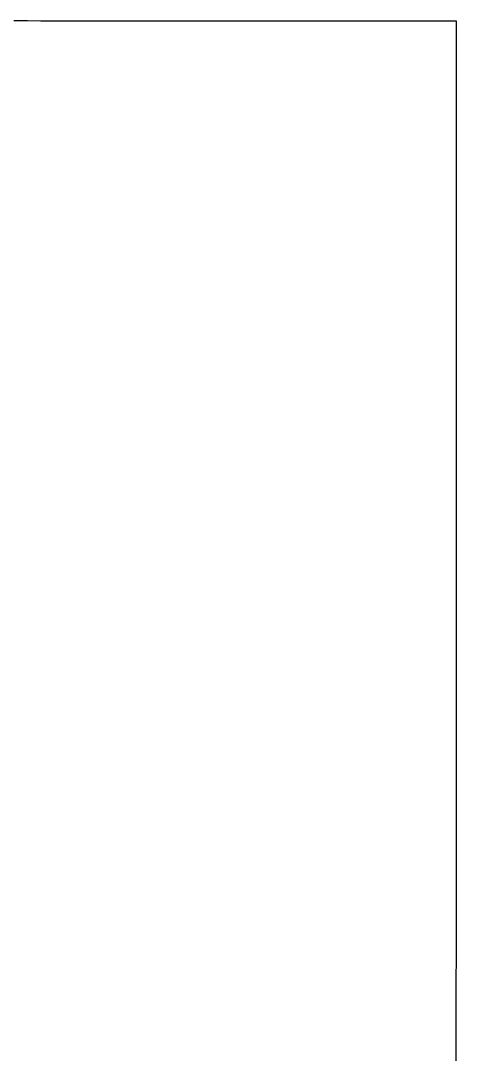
# Model space of a CAD drawing. Extents: x -7.3 to 34, y 0 to 22.
# Drawn here: x 33.18739 to 33.20225, y 3.90405 to 3.93929 of the extents above; entities that cross this region are included whole.
import ezdxf

# ---------------------------------------------------------------- set-up
doc = ezdxf.new("R2010")
doc.units = 0
doc.layers.add('SH_Data', color=7, linetype='Continuous')

msp = doc.modelspace()

# ---------------------------------------------------------------- linework, layer by layer
at = {"layer": 'SH_Data'}
for p, q in [((33.187154, 3.939289), (33.187616, 3.939289)), ((33.187616, 3.939289), (33.188076, 3.939288)), ((33.188076, 3.939288), (33.188533, 3.939288)), ((33.188533, 3.939288), (33.188988, 3.939288)), ((33.188988, 3.939288), (33.189439, 3.939288)), ((33.189439, 3.939288), (33.189886, 3.939288)), ((33.189886, 3.939288), (33.19033, 3.939288)), ((33.19033, 3.939288), (33.19077, 3.939287)), ((33.19077, 3.939287), (33.191206, 3.939287)), ((33.191206, 3.939287), (33.191637, 3.939287)), ((33.191637, 3.939287), (33.191851, 3.939287)), ((33.191851, 3.939287), (33.192063, 3.939287)), ((33.192063, 3.939287), (33.192275, 3.939287)), ((33.192275, 3.939287), (33.192485, 3.939287)), ((33.192485, 3.939287), (33.192694, 3.939287)), ((33.192694, 3.939287), (33.192901, 3.939287)), ((33.192901, 3.939287), (33.193107, 3.939287)), ((33.193107, 3.939287), (33.193312, 3.939287)), ((33.193312, 3.939287), (33.193515, 3.939286)), ((33.193515, 3.939286), (33.193717, 3.939286)), ((33.193717, 3.939286), (33.193917, 3.939286)), ((33.193917, 3.939286), (33.194115, 3.939286)), ((33.194115, 3.939286), (33.194313, 3.939286)), ((33.194313, 3.939286), (33.194508, 3.939286)), ((33.194508, 3.939286), (33.194702, 3.939286)), ((33.194702, 3.939286), (33.194894, 3.939286)), ((33.194894, 3.939286), (33.195084, 3.939286)), ((33.195084, 3.939286), (33.195273, 3.939286)), ((33.195273, 3.939286), (33.19546, 3.939286)), ((33.19546, 3.939286), (33.195645, 3.939286)), ((33.195645, 3.939286), (33.195828, 3.939286)), ((33.195828, 3.939286), (33.19601, 3.939286)), ((33.19601, 3.939286), (33.196189, 3.939285)), ((33.196189, 3.939285), (33.196367, 3.939285)), ((33.196367, 3.939285), (33.196543, 3.939285)), ((33.196543, 3.939285), (33.196716, 3.939285)), ((33.196716, 3.939285), (33.196888, 3.939285)), ((33.196888, 3.939285), (33.197057, 3.939285)), ((33.197057, 3.939285), (33.197225, 3.939285)), ((33.197225, 3.939285), (33.19739, 3.939285)), ((33.19739, 3.939285), (33.197553, 3.939285)), ((33.197553, 3.939285), (33.197714, 3.939285)), ((33.197714, 3.939285), (33.197873, 3.939285)), ((33.197873, 3.939285), (33.198029, 3.939285)), ((33.198029, 3.939285), (33.198183, 3.939285)), ((33.198183, 3.939285), (33.198335, 3.939285)), ((33.198335, 3.939285), (33.198485, 3.939285)), ((33.198485, 3.939285), (33.198632, 3.939285)), ((33.198632, 3.939285), (33.198776, 3.939285)), ((33.198776, 3.939285), (33.198918, 3.939284)), ((33.198918, 3.939284), (33.199058, 3.939284)), ((33.199058, 3.939284), (33.199195, 3.939284)), ((33.199195, 3.939284), (33.19933, 3.939284)), ((33.19933, 3.939284), (33.199462, 3.939284)), ((33.199462, 3.939284), (33.199591, 3.939284)), ((33.199591, 3.939284), (33.199718, 3.939284)), ((33.199718, 3.939284), (33.199842, 3.939284)), ((33.199842, 3.939284), (33.199964, 3.939284)), ((33.199964, 3.939284), (33.200082, 3.939284)), ((33.200082, 3.939284), (33.200198, 3.939284)), ((33.200198, 3.939284), (33.200311, 3.939284)), ((33.200311, 3.939284), (33.200421, 3.939284)), ((33.200421, 3.939284), (33.200529, 3.939284)), ((33.200529, 3.939284), (33.200633, 3.939284)), ((33.200633, 3.939284), (33.200735, 3.939284)), ((33.200735, 3.939284), (33.200833, 3.939284)), ((33.200833, 3.939284), (33.200929, 3.939284)), ((33.200929, 3.939284), (33.201021, 3.939284)), ((33.201021, 3.939284), (33.20111, 3.939284)), ((33.20111, 3.939284), (33.201197, 3.939284)), ((33.201197, 3.939284), (33.20128, 3.939284)), ((33.20128, 3.939284), (33.20136, 3.939284)), ((33.20136, 3.939284), (33.201436, 3.939284)), ((33.201436, 3.939284), (33.20151, 3.939284)), ((33.20151, 3.939284), (33.20158, 3.939283)), ((33.20158, 3.939283), (33.201647, 3.939283)), ((33.201647, 3.939283), (33.201711, 3.939283)), ((33.201711, 3.939283), (33.201771, 3.939283)), ((33.201771, 3.939283), (33.201828, 3.939283)), ((33.201828, 3.939283), (33.201881, 3.939283)), ((33.201881, 3.939283), (33.201931, 3.939283)), ((33.201931, 3.939283), (33.201978, 3.939283)), ((33.201978, 3.939283), (33.202021, 3.939283)), ((33.202021, 3.939283), (33.20206, 3.939283)), ((33.20206, 3.939283), (33.202096, 3.939283)), ((33.202096, 3.939283), (33.202128, 3.939283)), ((33.202128, 3.939283), (33.202156, 3.939283)), ((33.202156, 3.939283), (33.202181, 3.939283)), ((33.202181, 3.939283), (33.202202, 3.939283)), ((33.202202, 3.939283), (33.202219, 3.939283)), ((33.202219, 3.939283), (33.202233, 3.939283)), ((33.202233, 3.939283), (33.202243, 3.939283)), ((33.202243, 3.939283), (33.202248, 3.939283)), ((33.202248, 3.939283), (33.20225, 3.939283)), ((33.20225, 3.939283), (33.20225, 3.939282)), ((33.20225, 3.939282), (33.20225, 3.93928)), ((33.20225, 3.93928), (33.20225, 3.939276)), ((33.20225, 3.939276), (33.20225, 3.939271)), ((33.20225, 3.939271), (33.20225, 3.939264)), ((33.20225, 3.939264), (33.20225, 3.939256)), ((33.20225, 3.939256), (33.20225, 3.939247)), ((33.20225, 3.939247), (33.20225, 3.939235)), ((33.20225, 3.939235), (33.20225, 3.939223)), ((33.20225, 3.939223), (33.20225, 3.939209)), ((33.20225, 3.939209), (33.20225, 3.939193)), ((33.20225, 3.939193), (33.20225, 3.939176)), ((33.20225, 3.939176), (33.20225, 3.939158)), ((33.20225, 3.939158), (33.20225, 3.939138)), ((33.20225, 3.939138), (33.20225, 3.939117)), ((33.20225, 3.939117), (33.20225, 3.939094)), ((33.20225, 3.939094), (33.20225, 3.93907)), ((33.20225, 3.93907), (33.20225, 3.939044)), ((33.20225, 3.939044), (33.20225, 3.939018)), ((33.20225, 3.939018), (33.20225, 3.938989)), ((33.20225, 3.938989), (33.20225, 3.93896)), ((33.20225, 3.93896), (33.20225, 3.938929)), ((33.20225, 3.938929), (33.20225, 3.938896)), ((33.20225, 3.938896), (33.20225, 3.938862)), ((33.20225, 3.938862), (33.20225, 3.938827)), ((33.20225, 3.938827), (33.20225, 3.938791)), ((33.20225, 3.938791), (33.20225, 3.938753)), ((33.20225, 3.938753), (33.20225, 3.938714)), ((33.20225, 3.938714), (33.20225, 3.938673)), ((33.20225, 3.938673), (33.20225, 3.938631)), ((33.20225, 3.938631), (33.20225, 3.938588)), ((33.20225, 3.938588), (33.20225, 3.938544)), ((33.20225, 3.938544), (33.20225, 3.938498)), ((33.20225, 3.938498), (33.20225, 3.938451)), ((33.20225, 3.938451), (33.20225, 3.938402)), ((33.20225, 3.938402), (33.20225, 3.938353)), ((33.20225, 3.938353), (33.20225, 3.938302)), ((33.20225, 3.938302), (33.20225, 3.938249)), ((33.20225, 3.938249), (33.20225, 3.938196)), ((33.20225, 3.938196), (33.20225, 3.938141)), ((33.20225, 3.938141), (33.20225, 3.938085)), ((33.20225, 3.938085), (33.20225, 3.938028)), ((33.20225, 3.938028), (33.20225, 3.937969)), ((33.20225, 3.937969), (33.20225, 3.937909)), ((33.20225, 3.937909), (33.20225, 3.937848)), ((33.20225, 3.937848), (33.20225, 3.937786)), ((33.20225, 3.937786), (33.20225, 3.937722)), ((33.20225, 3.937722), (33.20225, 3.937658)), ((33.20225, 3.937658), (33.20225, 3.937592)), ((33.20225, 3.937592), (33.20225, 3.937525)), ((33.20225, 3.937525), (33.20225, 3.937456)), ((33.20225, 3.937456), (33.20225, 3.937387)), ((33.20225, 3.937387), (33.20225, 3.937316)), ((33.20225, 3.937316), (33.20225, 3.937244)), ((33.20225, 3.937244), (33.20225, 3.937097)), ((33.20225, 3.937097), (33.20225, 3.936945)), ((33.20225, 3.936945), (33.20225, 3.936788)), ((33.20225, 3.936788), (33.202249, 3.936627)), ((33.202249, 3.936627), (33.202249, 3.936462)), ((33.202249, 3.936462), (33.202249, 3.936292)), ((33.202249, 3.936292), (33.202249, 3.936117)), ((33.202249, 3.936117), (33.202249, 3.935939)), ((33.202249, 3.935939), (33.202249, 3.935756)), ((33.202249, 3.935756), (33.202249, 3.935569)), ((33.202249, 3.935569), (33.202249, 3.935377)), ((33.202249, 3.935377), (33.202249, 3.935182)), ((33.202249, 3.935182), (33.202249, 3.934982)), ((33.202249, 3.934982), (33.202249, 3.934778)), ((33.202249, 3.934778), (33.202249, 3.934571)), ((33.202249, 3.934571), (33.202249, 3.934359)), ((33.202249, 3.934359), (33.202249, 3.934143)), ((33.202249, 3.934143), (33.202248, 3.933924)), ((33.202248, 3.933924), (33.202248, 3.933701)), ((33.202248, 3.933701), (33.202248, 3.933474)), ((33.202248, 3.933474), (33.202248, 3.933243)), ((33.202248, 3.933243), (33.202248, 3.933009)), ((33.202248, 3.933009), (33.202248, 3.932771)), ((33.202248, 3.932771), (33.202248, 3.93253)), ((33.202248, 3.93253), (33.202248, 3.932285)), ((33.202248, 3.932285), (33.202248, 3.932037)), ((33.202248, 3.932037), (33.202248, 3.931785)), ((33.202248, 3.931531), (33.202247, 3.931272)), ((33.202248, 3.931785), (33.202248, 3.931531)), ((33.202247, 3.931272), (33.202247, 3.931011)), ((33.202247, 3.931011), (33.202247, 3.930746)), ((33.202247, 3.930746), (33.202247, 3.930478)), ((33.202247, 3.930478), (33.202247, 3.930207)), ((33.202247, 3.930207), (33.202247, 3.929933)), ((33.202247, 3.929933), (33.202247, 3.929657)), ((33.202247, 3.929657), (33.202247, 3.929377)), ((33.202247, 3.929377), (33.202247, 3.929094)), ((33.202247, 3.929094), (33.202247, 3.928808)), ((33.202247, 3.928808), (33.202246, 3.92852)), ((33.202246, 3.92852), (33.202246, 3.928229)), ((33.202246, 3.928229), (33.202246, 3.927935)), ((33.202246, 3.927935), (33.202246, 3.927639)), ((33.202246, 3.927639), (33.202246, 3.92734)), ((33.202246, 3.92734), (33.202246, 3.927038)), ((33.202246, 3.927038), (33.202246, 3.926734)), ((33.202246, 3.926734), (33.202246, 3.926428)), ((33.202246, 3.926428), (33.202246, 3.926119)), ((33.202246, 3.926119), (33.202245, 3.925808)), ((33.202245, 3.925808), (33.202245, 3.925495)), ((33.202245, 3.925495), (33.202245, 3.925179)), ((33.202245, 3.925179), (33.202245, 3.924861)), ((33.202245, 3.924861), (33.202245, 3.924541)), ((33.202245, 3.924541), (33.202245, 3.924219)), ((33.202245, 3.924219), (33.202245, 3.923895)), ((33.202245, 3.923895), (33.202245, 3.923569)), ((33.202245, 3.923569), (33.202245, 3.923241)), ((33.202245, 3.923241), (33.202244, 3.922911)), ((33.202244, 3.922911), (33.202244, 3.922579)), ((33.202244, 3.922579), (33.202244, 3.922246)), ((33.202244, 3.922246), (33.202244, 3.921911)), ((33.202244, 3.921911), (33.202244, 3.921574)), ((33.202244, 3.921574), (33.202244, 3.921235)), ((33.202244, 3.921235), (33.202244, 3.920895)), ((33.202244, 3.920895), (33.202244, 3.920554)), ((33.202244, 3.920554), (33.202243, 3.92021)), ((33.202243, 3.92021), (33.202243, 3.919866)), ((33.202243, 3.919866), (33.202243, 3.91952)), ((33.202243, 3.91952), (33.202243, 3.919173)), ((33.202243, 3.919173), (33.202243, 3.918824)), ((33.202243, 3.918824), (33.202243, 3.918474)), ((33.202243, 3.918474), (33.202243, 3.918124)), ((33.202243, 3.918124), (33.202242, 3.917418)), ((33.202242, 3.917418), (33.202242, 3.916709)), ((33.202242, 3.916709), (33.202242, 3.915996)), ((33.202242, 3.915996), (33.202242, 3.91528)), ((33.202242, 3.91528), (33.202241, 3.91456)), ((33.202241, 3.91456), (33.202241, 3.913839)), ((33.202241, 3.913839), (33.202241, 3.913115)), ((33.202241, 3.913115), (33.20224, 3.912389)), ((33.20224, 3.912389), (33.20224, 3.911663)), ((33.20224, 3.911663), (33.20224, 3.910207)), ((33.20224, 3.910207), (33.202239, 3.90875)), ((33.202239, 3.90875), (33.202239, 3.907297)), ((33.202239, 3.907297), (33.202238, 3.906572)), ((33.202238, 3.906572), (33.202238, 3.905849)), ((33.202238, 3.905849), (33.202238, 3.905129)), ((33.202238, 3.905129), (33.202238, 3.904411)), ((33.202238, 3.904411), (33.202237, 3.903697))]:
    msp.add_line(p, q, dxfattribs=at)
msp.add_lwpolyline([(33.187154, 3.939289), (33.187616, 3.939289), (33.188076, 3.939288), (33.188533, 3.939288), (33.188988, 3.939288), (33.189439, 3.939288), (33.189886, 3.939288), (33.19033, 3.939288), (33.19077, 3.939287), (33.191206, 3.939287), (33.191637, 3.939287), (33.191851, 3.939287), (33.192063, 3.939287), (33.192275, 3.939287), (33.192485, 3.939287), (33.192694, 3.939287), (33.192901, 3.939287), (33.193107, 3.939287), (33.193312, 3.939287), (33.193515, 3.939286), (33.193717, 3.939286), (33.193917, 3.939286), (33.194115, 3.939286), (33.194313, 3.939286), (33.194508, 3.939286), (33.194702, 3.939286), (33.194894, 3.939286), (33.195084, 3.939286), (33.195273, 3.939286), (33.19546, 3.939286), (33.195645, 3.939286), (33.195828, 3.939286), (33.19601, 3.939286), (33.196189, 3.939285), (33.196367, 3.939285), (33.196543, 3.939285), (33.196716, 3.939285), (33.196888, 3.939285), (33.197057, 3.939285), (33.197225, 3.939285), (33.19739, 3.939285), (33.197553, 3.939285), (33.197714, 3.939285), (33.197873, 3.939285), (33.198029, 3.939285), (33.198183, 3.939285), (33.198335, 3.939285), (33.198485, 3.939285), (33.198632, 3.939285), (33.198776, 3.939285), (33.198918, 3.939284), (33.199058, 3.939284), (33.199195, 3.939284), (33.19933, 3.939284), (33.199462, 3.939284), (33.199591, 3.939284), (33.199718, 3.939284), (33.199842, 3.939284), (33.199964, 3.939284), (33.200082, 3.939284), (33.200198, 3.939284), (33.200311, 3.939284), (33.200421, 3.939284), (33.200529, 3.939284), (33.200633, 3.939284), (33.200735, 3.939284), (33.200833, 3.939284), (33.200929, 3.939284), (33.201021, 3.939284), (33.20111, 3.939284), (33.201197, 3.939284), (33.20128, 3.939284), (33.20136, 3.939284), (33.201436, 3.939284), (33.20151, 3.939284), (33.20158, 3.939283), (33.201647, 3.939283), (33.201711, 3.939283), (33.201771, 3.939283), (33.201828, 3.939283), (33.201881, 3.939283), (33.201931, 3.939283), (33.201978, 3.939283), (33.202021, 3.939283), (33.20206, 3.939283), (33.202096, 3.939283), (33.202128, 3.939283), (33.202156, 3.939283), (33.202181, 3.939283), (33.202202, 3.939283), (33.202219, 3.939283), (33.202233, 3.939283), (33.202243, 3.939283), (33.202248, 3.939283), (33.20225, 3.939283), (33.20225, 3.939282), (33.20225, 3.93928), (33.20225, 3.939276), (33.20225, 3.939271), (33.20225, 3.939264), (33.20225, 3.939256), (33.20225, 3.939247), (33.20225, 3.939235), (33.20225, 3.939223), (33.20225, 3.939209), (33.20225, 3.939193), (33.20225, 3.939176), (33.20225, 3.939158), (33.20225, 3.939138), (33.20225, 3.939117), (33.20225, 3.939094), (33.20225, 3.93907), (33.20225, 3.939044), (33.20225, 3.939018), (33.20225, 3.938989), (33.20225, 3.93896), (33.20225, 3.938929), (33.20225, 3.938896), (33.20225, 3.938862), (33.20225, 3.938827), (33.20225, 3.938791), (33.20225, 3.938753), (33.20225, 3.938714), (33.20225, 3.938673), (33.20225, 3.938631), (33.20225, 3.938588), (33.20225, 3.938544), (33.20225, 3.938498), (33.20225, 3.938451), (33.20225, 3.938402), (33.20225, 3.938353), (33.20225, 3.938302), (33.20225, 3.938249), (33.20225, 3.938196), (33.20225, 3.938141), (33.20225, 3.938085), (33.20225, 3.938028), (33.20225, 3.937969), (33.20225, 3.937909), (33.20225, 3.937848), (33.20225, 3.937786), (33.20225, 3.937722), (33.20225, 3.937658), (33.20225, 3.937592), (33.20225, 3.937525), (33.20225, 3.937456), (33.20225, 3.937387), (33.20225, 3.937316), (33.20225, 3.937244), (33.20225, 3.937097), (33.20225, 3.936945), (33.20225, 3.936788), (33.202249, 3.936627), (33.202249, 3.936462), (33.202249, 3.936292), (33.202249, 3.936117), (33.202249, 3.935939), (33.202249, 3.935756), (33.202249, 3.935569), (33.202249, 3.935377), (33.202249, 3.935182), (33.202249, 3.934982), (33.202249, 3.934778), (33.202249, 3.934571), (33.202249, 3.934359), (33.202249, 3.934143), (33.202248, 3.933924), (33.202248, 3.933701), (33.202248, 3.933474), (33.202248, 3.933243), (33.202248, 3.933009), (33.202248, 3.932771), (33.202248, 3.93253), (33.202248, 3.932285), (33.202248, 3.932037), (33.202248, 3.931785), (33.202248, 3.931531), (33.202247, 3.931272), (33.202247, 3.931011), (33.202247, 3.930746), (33.202247, 3.930478), (33.202247, 3.930207), (33.202247, 3.929933), (33.202247, 3.929657), (33.202247, 3.929377), (33.202247, 3.929094), (33.202247, 3.928808), (33.202246, 3.92852), (33.202246, 3.928229), (33.202246, 3.927935), (33.202246, 3.927639), (33.202246, 3.92734), (33.202246, 3.927038), (33.202246, 3.926734), (33.202246, 3.926428), (33.202246, 3.926119), (33.202245, 3.925808), (33.202245, 3.925495), (33.202245, 3.925179), (33.202245, 3.924861), (33.202245, 3.924541), (33.202245, 3.924219), (33.202245, 3.923895), (33.202245, 3.923569), (33.202245, 3.923241), (33.202244, 3.922911), (33.202244, 3.922579), (33.202244, 3.922246), (33.202244, 3.921911), (33.202244, 3.921574), (33.202244, 3.921235), (33.202244, 3.920895), (33.202244, 3.920554), (33.202243, 3.92021), (33.202243, 3.919866), (33.202243, 3.91952), (33.202243, 3.919173), (33.202243, 3.918824), (33.202243, 3.918474), (33.202243, 3.918124), (33.202242, 3.917418), (33.202242, 3.916709), (33.202242, 3.915996), (33.202242, 3.91528), (33.202241, 3.91456), (33.202241, 3.913839), (33.202241, 3.913115), (33.20224, 3.912389), (33.20224, 3.911663), (33.20224, 3.910207), (33.202239, 3.90875), (33.202239, 3.907297), (33.202238, 3.906572), (33.202238, 3.905849), (33.202238, 3.905129), (33.202238, 3.904411), (33.202237, 3.903697)], dxfattribs=at)

doc.saveas('drawing.dxf')
